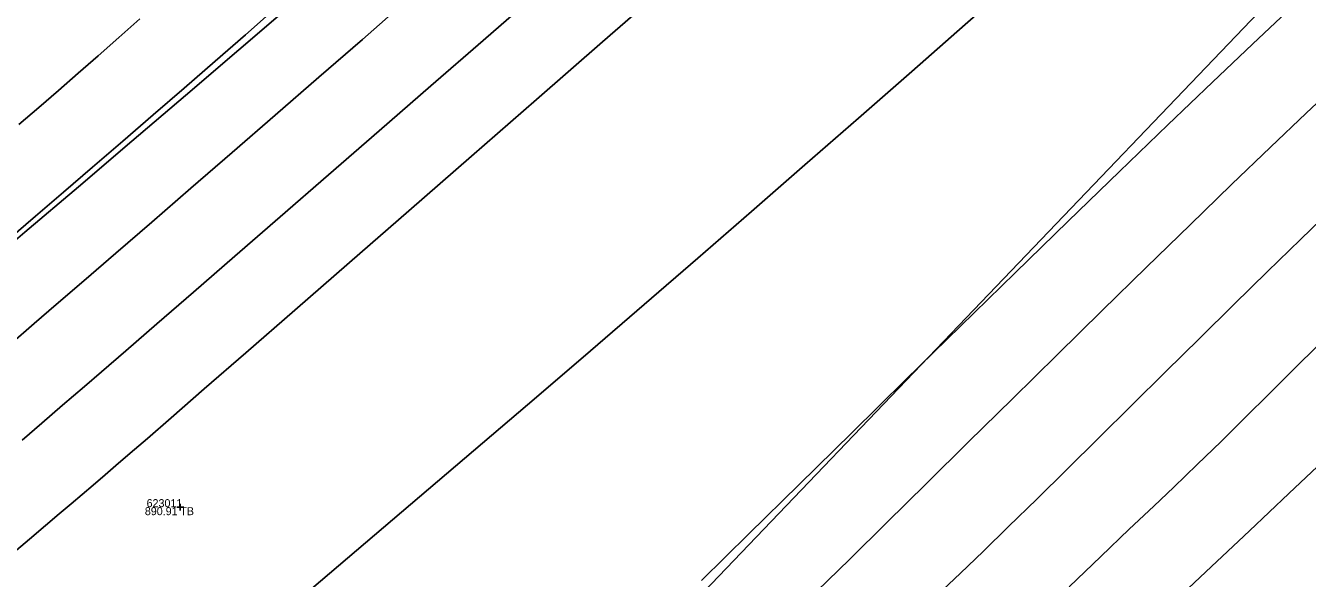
# Model space of a CAD drawing. Extents: x 1957117 to 1971063, y 701601 to 715861.
# Drawn here: x 1968503.2 to 1968559.2, y 710847.4 to 710871.6 of the extents above; entities that cross this region are included whole.
import ezdxf

# ---------------------------------------------------------------- set-up
doc = ezdxf.new("R2010")
doc.units = 0
for name, color, linetype in [('DT_X_Contour_Major', 7, 'Continuous'), ('DT_X_Contour_Minor', 7, 'Continuous'), ('GE_X_CL_20', 7, 'Continuous'), ('PV_P_Drive', 7, 'Continuous'), ('PV_P_Shoulder', 7, 'Continuous'), ('RS_Raster1', 7, 'Continuous'), ('RW_X_Esmt_RR', 7, 'Continuous'), ('RW_X_Fee_RW', 7, 'Continuous'), ('SC_Scratch1', 7, 'Continuous'), ('SC_Shading5', 7, 'Continuous')]:
    doc.layers.add(name, color=color, linetype=linetype)

msp = doc.modelspace()

# ---------------------------------------------------------------- linework, layer by layer
at = {"layer": 'DT_X_Contour_Major'}
for points in [[(1968531.274, 710873.38), (1968528.4, 710870.873), (1968525.515, 710868.357), (1968522.672, 710865.878), (1968519.925, 710863.484), (1968517.329, 710861.22), (1968514.937, 710859.136), (1968512.803, 710857.277), (1968510.982, 710855.69), (1968509.527, 710854.424), (1968508.493, 710853.525), (1968507.934, 710853.04), (1968507.237, 710852.44), (1968506.647, 710851.934), (1968506.127, 710851.49), (1968505.641, 710851.078), (1968505.155, 710850.666), (1968504.633, 710850.224), (1968504.04, 710849.722), (1968503.339, 710849.128), (1968502.765, 710848.641)], [(1968531.274, 710873.38), (1968528.4, 710870.873), (1968525.515, 710868.357), (1968522.672, 710865.878), (1968519.925, 710863.484), (1968517.329, 710861.22), (1968514.937, 710859.136), (1968512.803, 710857.277), (1968510.982, 710855.69), (1968509.527, 710854.424), (1968508.493, 710853.525), (1968507.934, 710853.04), (1968507.237, 710852.44), (1968506.647, 710851.934), (1968506.127, 710851.49), (1968505.641, 710851.078), (1968505.155, 710850.666), (1968504.633, 710850.224), (1968504.04, 710849.722), (1968503.339, 710849.128), (1968502.765, 710848.641)], [(1968532.728, 710847.319), (1968534.792, 710849.35), (1968536.995, 710851.516), (1968539.299, 710853.779), (1968541.666, 710856.1), (1968544.058, 710858.441), (1968546.437, 710860.764), (1968548.766, 710863.032), (1968551.006, 710865.205), (1968553.12, 710867.245), (1968555.07, 710869.115), (1968556.817, 710870.776), (1968558.324, 710872.19)], [(1968532.728, 710847.319), (1968534.792, 710849.35), (1968536.995, 710851.516), (1968539.299, 710853.779), (1968541.666, 710856.1), (1968544.058, 710858.441), (1968546.437, 710860.764), (1968548.766, 710863.032), (1968551.006, 710865.205), (1968553.12, 710867.245), (1968555.07, 710869.115), (1968556.817, 710870.776), (1968558.324, 710872.19)]]:
    msp.add_lwpolyline(points, dxfattribs=at)
at = {"layer": 'DT_X_Contour_Minor'}
for points in [[(1968503.016, 710853.459), (1968503.884, 710854.201), (1968504.789, 710854.978), (1968505.741, 710855.797), (1968506.484, 710856.438), (1968507.552, 710857.363), (1968508.907, 710858.537), (1968510.509, 710859.927), (1968512.322, 710861.5), (1968514.305, 710863.223), (1968516.42, 710865.061), (1968518.628, 710866.981), (1968520.892, 710868.951), (1968523.172, 710870.935), (1968525.429, 710872.902)], [(1968503.016, 710853.459), (1968503.884, 710854.201), (1968504.789, 710854.978), (1968505.741, 710855.797), (1968506.484, 710856.438), (1968507.552, 710857.363), (1968508.907, 710858.537), (1968510.509, 710859.927), (1968512.322, 710861.5), (1968514.305, 710863.223), (1968516.42, 710865.061), (1968518.628, 710866.981), (1968520.892, 710868.951), (1968523.172, 710870.935), (1968525.429, 710872.902)], [(1968502.44, 710862.244), (1968503.601, 710863.243), (1968504.826, 710864.297), (1968506.101, 710865.395), (1968507.415, 710866.528), (1968508.753, 710867.683), (1968510.103, 710868.851), (1968511.451, 710870.022), (1968512.783, 710871.183), (1968514.088, 710872.326)], [(1968502.44, 710862.244), (1968503.601, 710863.243), (1968504.826, 710864.297), (1968506.101, 710865.395), (1968507.415, 710866.528), (1968508.753, 710867.683), (1968510.103, 710868.851), (1968511.451, 710870.022), (1968512.783, 710871.183), (1968514.088, 710872.326)], [(1968502.504, 710857.655), (1968503.549, 710858.554), (1968504.51, 710859.383), (1968505.709, 710860.418), (1968507.111, 710861.629), (1968508.683, 710862.988), (1968510.39, 710864.466), (1968512.199, 710866.033), (1968514.076, 710867.661), (1968515.986, 710869.32), (1968517.896, 710870.981), (1968519.772, 710872.615)], [(1968502.504, 710857.655), (1968503.549, 710858.554), (1968504.51, 710859.383), (1968505.709, 710860.418), (1968507.111, 710861.629), (1968508.683, 710862.988), (1968510.39, 710864.466), (1968512.199, 710866.033), (1968514.076, 710867.661), (1968515.986, 710869.32), (1968517.896, 710870.981), (1968519.772, 710872.615)], [(1968502.873, 710867.252), (1968503.743, 710868), (1968504.606, 710868.746), (1968505.471, 710869.498), (1968506.347, 710870.266), (1968507.241, 710871.059), (1968508.162, 710871.883)], [(1968502.873, 710867.252), (1968503.743, 710868), (1968504.606, 710868.746), (1968505.471, 710869.498), (1968506.347, 710870.266), (1968507.241, 710871.059), (1968508.162, 710871.883)], [(1968537.762, 710846.833), (1968539.208, 710848.255), (1968540.817, 710849.84), (1968542.559, 710851.558), (1968544.403, 710853.376), (1968546.319, 710855.263), (1968548.276, 710857.188), (1968550.244, 710859.118), (1968552.191, 710861.022), (1968554.088, 710862.869), (1968555.903, 710864.627), (1968557.606, 710866.265), (1968559.166, 710867.75), (1968560.553, 710869.051)], [(1968537.762, 710846.833), (1968539.208, 710848.255), (1968540.817, 710849.84), (1968542.559, 710851.558), (1968544.403, 710853.376), (1968546.319, 710855.263), (1968548.276, 710857.188), (1968550.244, 710859.118), (1968552.191, 710861.022), (1968554.088, 710862.869), (1968555.903, 710864.627), (1968557.606, 710866.265), (1968559.166, 710867.75), (1968560.553, 710869.051)], [(1968543.017, 710846.653), (1968544.045, 710847.633), (1968545.039, 710848.586), (1968546.158, 710849.674), (1968547.386, 710850.877), (1968548.705, 710852.176), (1968550.094, 710853.549), (1968551.538, 710854.977), (1968553.016, 710856.439), (1968554.512, 710857.916), (1968556.006, 710859.387), (1968557.48, 710860.831), (1968558.917, 710862.229), (1968560.297, 710863.561)], [(1968543.017, 710846.653), (1968544.045, 710847.633), (1968545.039, 710848.586), (1968546.158, 710849.674), (1968547.386, 710850.877), (1968548.705, 710852.176), (1968550.094, 710853.549), (1968551.538, 710854.977), (1968553.016, 710856.439), (1968554.512, 710857.916), (1968556.006, 710859.387), (1968557.48, 710860.831), (1968558.917, 710862.229), (1968560.297, 710863.561)], [(1968548.801, 710847.044), (1968550.192, 710848.368), (1968551.435, 710849.553), (1968552.505, 710850.572), (1968553.377, 710851.402), (1968554.403, 710852.386), (1968555.444, 710853.4), (1968556.497, 710854.438), (1968557.56, 710855.493), (1968558.63, 710856.558), (1968559.704, 710857.627)], [(1968548.801, 710847.044), (1968550.192, 710848.368), (1968551.435, 710849.553), (1968552.505, 710850.572), (1968553.377, 710851.402), (1968554.403, 710852.386), (1968555.444, 710853.4), (1968556.497, 710854.438), (1968557.56, 710855.493), (1968558.63, 710856.558), (1968559.704, 710857.627)], [(1968559.918, 710852.533), (1968558.412, 710851.113), (1968556.686, 710849.488), (1968554.78, 710847.696), (1968552.735, 710845.775)], [(1968559.918, 710852.533), (1968558.412, 710851.113), (1968556.686, 710849.488), (1968554.78, 710847.696), (1968552.735, 710845.775)]]:
    msp.add_lwpolyline(points, dxfattribs=at)
at = {"layer": 'GE_X_CL_20'}
msp.add_arc((1967281.952, 712304.861), 1909.859, 307.269944, 331.08678, dxfattribs=at)
at = {"layer": 'PV_P_Drive'}
for p, q in [((1968509.789, 710850.522), (1968510.081, 710850.522)), ((1968509.935, 710850.668), (1968509.935, 710850.376)), ((1968509.935, 710850.522), (1968509.935, 710850.522))]:
    msp.add_line(p, q, dxfattribs=at)
at = {"layer": 'RW_X_Esmt_RR'}
for radius in [1889.859, 1939.859]:
    msp.add_arc((1967281.952, 712304.861), radius, 307.269944, 331.08678, dxfattribs=at)
at = {"layer": 'RW_X_Fee_RW'}
msp.add_lwpolyline([(1963881.046, 707276.431), (1964172.578, 707701.964), (1964668.324, 708419.582), (1964735.207, 708501.875), (1964966.496, 708718.802), (1965107.468, 708816.338), (1965585.552, 709094.216), (1966091.861, 709326.705), (1966247.281, 709386.816), (1966633.174, 709551.737), (1966943.202, 709670.565), (1967172.032, 709812.662), (1967935.697, 710373.174), (1968346.714, 710683.963), (1968484.345, 710796.182), (1968743.632, 711067.038), (1968903.937, 711275.819), (1969041.222, 711501.316), (1969638.166, 712572.015), (1970019.077, 713196.718)], dxfattribs=at)
at = {"layer": 'SC_Shading5'}
for points in [[(1963589.678, 706586.994), (1963626.625, 706689.548), (1963651.76, 706746.832), (1963668.09, 706778.596), (1963682.768, 706805.402), (1963734.424, 706911.594), (1963826.849, 707116.717), (1963877.258, 707215.645), (1963964.981, 707354.472), (1964070.526, 707509.355), (1964132.574, 707601.994), (1964163.9, 707642.169), (1964191.2, 707685.167), (1964278.98, 707807.131), (1964326.11, 707874.364), (1964396.427, 707968.962), (1964508.519, 708133.679), (1964655.588, 708336.552), (1964745.319, 708429.172), (1964840.327, 708522.317), (1964988.178, 708660.245), (1965089.796, 708739.041), (1965251.743, 708835.216), (1965415.807, 708922.048), (1965866.2, 709149.38), (1966173.543, 709294.131), (1966283.627, 709338.196), (1966534.003, 709419.214), (1966689.084, 709471.266), (1967008.468, 709641.817), (1967166.677, 709750.124), (1967422.113, 709931.083), (1967818.707, 710198.831), (1968187.021, 710459.852), (1968360.589, 710592.493), (1968496.543, 710707.847), (1968606.427, 710809.378), (1968733.391, 710937.091), (1968807.28, 711025.4), (1968843.008, 711077.094), (1968863.233, 711106.099), (1968909.747, 711171.311), (1968974.133, 711279.559), (1969130.932, 711546.915), (1969247.433, 711744.686), (1969402.714, 712016.424), (1969505.287, 712191.789), (1969666.311, 712460.805), (1969771.586, 712639.896), (1969880.058, 712820.917), (1969964.994, 712955.706), (1969990.005, 713000.084), (1970030.065, 713068.479)], [(1963609.915, 706579.703), (1963646.615, 706681.572), (1963671.193, 706737.585), (1963687.092, 706768.511), (1963701.884, 706795.526), (1963753.906, 706902.469), (1963846.249, 707107.41), (1963895.973, 707204.994), (1963982.966, 707342.667), (1964088.35, 707497.312), (1964150.015, 707589.379), (1964181.502, 707629.761), (1964209.024, 707673.109), (1964296.517, 707794.674), (1964343.552, 707861.772), (1964413.958, 707956.489), (1964526.123, 708121.313), (1964672.104, 708322.686), (1964760.576, 708414.006), (1964855.195, 708506.77), (1965002.134, 708643.847), (1965101.925, 708721.226), (1965262.272, 708816.451), (1965425.685, 708902.939), (1965875.63, 709130.044), (1966182.13, 709274.398), (1966290.944, 709317.954), (1966540.737, 709398.785), (1966697.632, 709451.445), (1967019.644, 709623.399), (1967178.971, 709732.471), (1967434.35, 709913.39), (1967830.945, 710181.14), (1968199.774, 710442.525), (1968374.086, 710575.735), (1968510.806, 710691.739), (1968621.36, 710793.889), (1968749.296, 710922.58), (1968824.413, 711012.355), (1968860.678, 711064.827), (1968880.812, 711093.701), (1968927.778, 711159.547), (1968992.655, 711268.62), (1969149.476, 711536.015), (1969266.039, 711733.891), (1969421.336, 712005.657), (1969523.8, 712180.835), (1969684.812, 712449.831), (1969790.084, 712628.917), (1969898.385, 712809.653), (1969983.474, 712944.685), (1970008.657, 712989.367), (1970048.626, 713057.607)]]:
    msp.add_spline(points, degree=3, dxfattribs=at)

# ---------------------------------------------------------------- texts
at = {"layer": 'PV_P_Shoulder'}
msp.add_text('890.91', height=0.35, dxfattribs=at).set_placement((1968508.383, 710850.172))
at = {"layer": 'RS_Raster1'}
msp.add_text('623011', height=0.35, dxfattribs=at).set_placement((1968508.46, 710850.522))
at = {"layer": 'SC_Scratch1'}
msp.add_text('TB', height=0.35, dxfattribs=at).set_placement((1968509.935, 710850.172))

doc.saveas('drawing.dxf')
